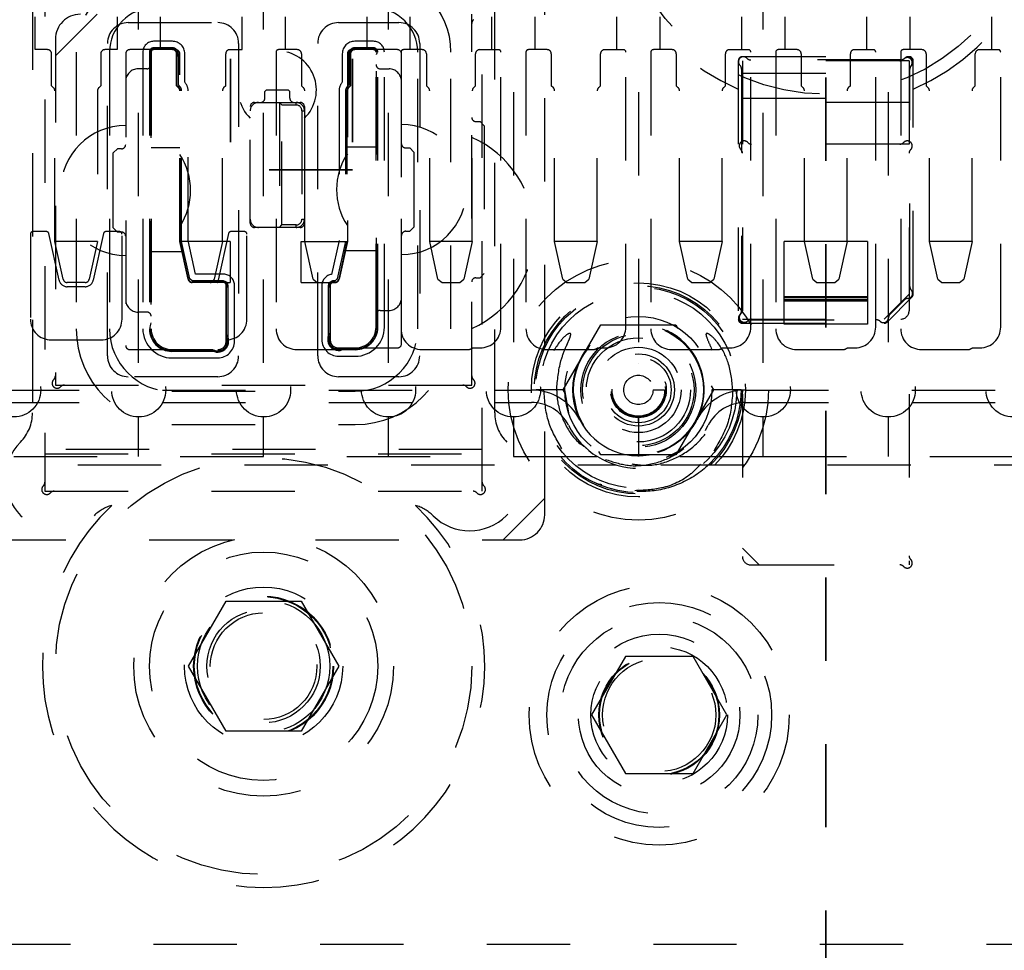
# Model space of a CAD drawing. Header units: inches. Extents: x 1880 to 2363, y -453 to -54.
# Tile 531 of 656: x 1906.58 to 1907.77, y -122.13 to -121.01. Entities that reach past the tile are written whole.
import ezdxf

# ---------------------------------------------------------------- set-up
doc = ezdxf.new("R2010")
doc.units = ezdxf.units.IN
doc.header["$LTSCALE"] = 0.5
doc.header["$MEASUREMENT"] = 0
doc.linetypes.add('HIDDEN', pattern=[0.225, 0.15, -0.075])
doc.linetypes.add('PHANTOM', pattern=[0.25, 0.125, -0.025, 0.025, -0.025, 0.025, -0.025])
doc.layers.add('SID-M-H', color=4, linetype='HIDDEN')

msp = doc.modelspace()

# ---------------------------------------------------------------- linework, layer by layer
at = {"color": 7, "linetype": 'PHANTOM', "lineweight": 35}
for p, q in [((1907.55267, -112.27932), (1907.55267, -129.63932)), ((1906.83787, -120.65682), (1906.83787, -121.19005)), ((1906.98435, -120.65682), (1906.98435, -121.19005)), ((1906.98435, -121.19005), (1906.83787, -121.19005))]:
    msp.add_line(p, q, dxfattribs=at)
at = {"layer": 'SID-M-H'}
for p, q in [((1906.72767, -121.42182), (1906.72767, -120.49682)), ((1906.87767, -121.42182), (1906.87767, -120.49682)), ((1907.02767, -121.42182), (1907.02767, -120.49682)), ((1907.17767, -120.49682), (1907.17767, -121.42182)), ((1907.32767, -120.49682), (1907.32767, -121.42182)), ((1907.47767, -121.42182), (1907.47767, -120.49682)), ((1907.62767, -120.49682), (1907.62767, -121.42182)), ((1907.21517, -121.60432), (1907.21517, -120.85932)), ((1907.14017, -121.57593), (1907.14017, -120.87593)), ((1906.61517, -120.90593), (1906.61517, -121.57593)), ((1906.60017, -120.97003), (1906.60017, -121.48183)), ((1907.15517, -121.48183), (1907.15517, -120.97003)), ((1906.60345, -121.04593), (1906.60345, -121.00656)), ((1906.67767, -121.00343), (1906.62767, -121.05343)), ((1906.70188, -121.00656), (1906.70188, -121.04593)), ((1906.75345, -121.00656), (1906.75345, -121.04593)), ((1906.85188, -121.04593), (1906.85188, -121.00656)), ((1906.90345, -121.00656), (1906.90345, -121.04593)), ((1907.00188, -121.04593), (1907.00188, -121.00656)), ((1907.05345, -121.00656), (1907.05345, -121.04593)), ((1907.12767, -121.44843), (1907.12767, -121.00343)), ((1907.15188, -121.04593), (1907.15188, -121.00656)), ((1907.20345, -121.00656), (1907.20345, -121.04593)), ((1907.30188, -121.04593), (1907.30188, -121.00656)), ((1907.35345, -121.00656), (1907.35345, -121.04593)), ((1907.45188, -121.04593), (1907.45188, -121.00656)), ((1907.50345, -121.00656), (1907.50345, -121.04593)), ((1907.60188, -121.04593), (1907.60188, -121.00656)), ((1907.65345, -121.00656), (1907.65345, -121.04593)), ((1907.75188, -121.04593), (1907.75188, -121.00656)), ((1906.71517, -121.01343), (1906.82267, -121.01343)), ((1906.96767, -121.01343), (1907.04017, -121.01343)), ((1906.62767, -121.03343), (1906.62767, -121.44843)), ((1906.61814, -121.04593), (1906.60345, -121.04593)), ((1906.70188, -121.04593), (1906.68719, -121.04593)), ((1906.69017, -121.41343), (1906.69017, -121.03843)), ((1906.77208, -121.04593), (1906.71708, -121.04593)), ((1906.76814, -121.03593), (1906.74567, -121.03593)), ((1906.76814, -121.04376), (1906.74567, -121.04376)), ((1906.76467, -121.04543), (1906.74849, -121.04543)), ((1906.83719, -121.04593), (1906.85188, -121.04593)), ((1906.84767, -121.03843), (1906.84767, -121.41343)), ((1906.91814, -121.04593), (1906.89567, -121.04593)), ((1906.94267, -121.41343), (1906.94267, -121.03843)), ((1907.03826, -121.04593), (1906.98326, -121.04593)), ((1907.00967, -121.03593), (1906.98719, -121.03593)), ((1907.00967, -121.04376), (1906.98719, -121.04376)), ((1907.00684, -121.04543), (1906.99066, -121.04543)), ((1907.06814, -121.04593), (1907.04567, -121.04593)), ((1907.06517, -121.03843), (1907.06517, -121.41343)), ((1907.13719, -121.04593), (1907.15967, -121.04593)), ((1907.21814, -121.04593), (1907.19567, -121.04593)), ((1907.28719, -121.04593), (1907.30967, -121.04593)), ((1907.36814, -121.04593), (1907.34567, -121.04593)), ((1907.43719, -121.04593), (1907.45967, -121.04593)), ((1907.51814, -121.04593), (1907.49567, -121.04593)), ((1907.58719, -121.04593), (1907.60967, -121.04593)), ((1907.66814, -121.04593), (1907.64567, -121.04593)), ((1907.73719, -121.04593), (1907.75967, -121.04593)), ((1906.62314, -121.08924), (1906.62314, -121.05093)), ((1906.65267, -121.04893), (1906.65267, -121.38093)), ((1906.68219, -121.05093), (1906.68219, -121.08924)), ((1906.69267, -121.04893), (1906.69267, -121.38093)), ((1906.71208, -121.05093), (1906.71208, -121.40093)), ((1906.73267, -121.04893), (1906.73267, -121.38093)), ((1906.7405, -121.04893), (1906.7405, -121.38093)), ((1906.74217, -121.05176), (1906.74217, -121.37372)), ((1906.74267, -121.04893), (1906.74267, -121.38093)), ((1906.77314, -121.08924), (1906.77314, -121.05093)), ((1906.77364, -121.08903), (1906.77364, -121.05439)), ((1906.77531, -121.08834), (1906.77531, -121.05093)), ((1906.77708, -121.27624), (1906.77708, -121.05093)), ((1906.78314, -121.08512), (1906.78314, -121.05093)), ((1906.83219, -121.08924), (1906.83219, -121.05093)), ((1906.89267, -121.04893), (1906.89267, -121.38093)), ((1906.92314, -121.05093), (1906.92314, -121.08924)), ((1906.97219, -121.05093), (1906.97219, -121.08512)), ((1906.97826, -121.05093), (1906.97826, -121.27624)), ((1906.98002, -121.05093), (1906.98002, -121.08834)), ((1906.98169, -121.05439), (1906.98169, -121.08903)), ((1906.98219, -121.05093), (1906.98219, -121.08924)), ((1907.01267, -121.37893), (1907.01267, -121.04893)), ((1907.01317, -121.37172), (1907.01317, -121.05176)), ((1907.01484, -121.37893), (1907.01484, -121.04893)), ((1907.02267, -121.37893), (1907.02267, -121.04893)), ((1907.04267, -121.04893), (1907.04267, -121.38093)), ((1907.04326, -121.39893), (1907.04326, -121.05093)), ((1907.06267, -121.38093), (1907.06267, -121.04893)), ((1907.07314, -121.05093), (1907.07314, -121.08924)), ((1907.10267, -121.38093), (1907.10267, -121.04893)), ((1907.13219, -121.08924), (1907.13219, -121.05093)), ((1907.16267, -121.37893), (1907.16267, -121.04893)), ((1907.19267, -121.04893), (1907.19267, -121.38093)), ((1907.22314, -121.05093), (1907.22314, -121.08924)), ((1907.28219, -121.08924), (1907.28219, -121.05093)), ((1907.31267, -121.37893), (1907.31267, -121.04893)), ((1907.34267, -121.04893), (1907.34267, -121.38093)), ((1907.37314, -121.05093), (1907.37314, -121.08924)), ((1907.43219, -121.08924), (1907.43219, -121.05093)), ((1907.44767, -121.05932), (1907.44767, -121.36932)), ((1907.45267, -121.05432), (1907.65267, -121.05432)), ((1907.45267, -121.05932), (1907.45267, -121.65432)), ((1907.65267, -121.05932), (1907.45267, -121.05932)), ((1907.64271, -121.05832), (1907.46262, -121.05832)), ((1907.46267, -121.37893), (1907.46267, -121.04893)), ((1907.49267, -121.04893), (1907.49267, -121.38093)), ((1907.52314, -121.05093), (1907.52314, -121.08924)), ((1907.58219, -121.08924), (1907.58219, -121.05093)), ((1907.61267, -121.37893), (1907.61267, -121.04893)), ((1907.64267, -121.04893), (1907.64267, -121.38093)), ((1907.65267, -121.05932), (1907.65267, -121.66432)), ((1907.65767, -121.33932), (1907.65767, -121.05932)), ((1907.67314, -121.05093), (1907.67314, -121.08924)), ((1907.73219, -121.08924), (1907.73219, -121.05093)), ((1907.76267, -121.37893), (1907.76267, -121.04893)), ((1906.73767, -121.06893), (1906.72708, -121.06893)), ((1907.01767, -121.06893), (1907.02826, -121.06893)), ((1907.45167, -121.06927), (1907.45167, -121.35936)), ((1907.65367, -121.33039), (1907.65367, -121.06927)), ((1907.45267, -121.07432), (1907.65267, -121.07432)), ((1906.62561, -121.09171), (1906.62314, -121.08924)), ((1906.68219, -121.08924), (1906.67972, -121.09171)), ((1906.77561, -121.09171), (1906.77314, -121.08924)), ((1906.77596, -121.09136), (1906.77364, -121.08903)), ((1906.77715, -121.09018), (1906.77531, -121.08834)), ((1906.83219, -121.08924), (1906.82972, -121.09171)), ((1906.88117, -121.09432), (1906.87917, -121.09632)), ((1906.88117, -121.09432), (1906.90717, -121.09432)), ((1906.90917, -121.09632), (1906.90717, -121.09432)), ((1906.92561, -121.09171), (1906.92314, -121.08924)), ((1906.98002, -121.08834), (1906.97819, -121.09018)), ((1906.98169, -121.08903), (1906.97937, -121.09136)), ((1906.98219, -121.08924), (1906.97972, -121.09171)), ((1907.07561, -121.09171), (1907.07314, -121.08924)), ((1907.13219, -121.08924), (1907.12972, -121.09171)), ((1907.22561, -121.09171), (1907.22314, -121.08924)), ((1907.28219, -121.08924), (1907.27972, -121.09171)), ((1907.37561, -121.09171), (1907.37314, -121.08924)), ((1907.43219, -121.08924), (1907.42972, -121.09171)), ((1907.52561, -121.09171), (1907.52314, -121.08924)), ((1907.58219, -121.08924), (1907.57972, -121.09171)), ((1907.67561, -121.09171), (1907.67314, -121.08924)), ((1907.73219, -121.08924), (1907.72972, -121.09171)), ((1906.62708, -121.27624), (1906.62708, -121.09525)), ((1906.67826, -121.09525), (1906.67826, -121.27624)), ((1906.77758, -121.27619), (1906.77758, -121.09525)), ((1906.77925, -121.27601), (1906.77925, -121.09525)), ((1906.78708, -121.27516), (1906.78708, -121.09525)), ((1906.82826, -121.27624), (1906.82826, -121.09525)), ((1906.87917, -121.10432), (1906.87917, -121.09632)), ((1906.90917, -121.10432), (1906.90917, -121.09632)), ((1906.92708, -121.27624), (1906.92708, -121.09525)), ((1906.96826, -121.09525), (1906.96826, -121.27516)), ((1906.97609, -121.09525), (1906.97609, -121.27601)), ((1906.97776, -121.09525), (1906.97776, -121.27619)), ((1907.07708, -121.27624), (1907.07708, -121.09525)), ((1907.12826, -121.27624), (1907.12826, -121.09525)), ((1907.22708, -121.27624), (1907.22708, -121.09525)), ((1907.27826, -121.27624), (1907.27826, -121.09525)), ((1907.37708, -121.27624), (1907.37708, -121.09525)), ((1907.42826, -121.27624), (1907.42826, -121.09525)), ((1907.45267, -121.10432), (1907.65267, -121.10432)), ((1907.52708, -121.27624), (1907.52708, -121.09525)), ((1907.57826, -121.27624), (1907.57826, -121.09525)), ((1907.67708, -121.27624), (1907.67708, -121.09525)), ((1907.72826, -121.27624), (1907.72826, -121.09525)), ((1906.86167, -121.25432), (1906.86167, -121.11432)), ((1906.86667, -121.10932), (1906.92167, -121.10932)), ((1906.89667, -121.10932), (1906.89667, -121.25932)), ((1906.89667, -121.10932), (1906.89967, -121.11232)), ((1906.89967, -121.25632), (1906.89967, -121.11232)), ((1906.89967, -121.11232), (1906.91667, -121.11232)), ((1906.91667, -121.11232), (1906.91667, -121.10932)), ((1906.92667, -121.11432), (1906.92667, -121.25432)), ((1907.65267, -121.10932), (1907.45267, -121.10932)), ((1906.92367, -121.11932), (1906.92367, -121.24932)), ((1906.92367, -121.11932), (1906.92667, -121.11932)), ((1907.13267, -121.13218), (1907.13767, -121.13218)), ((1907.14267, -121.13718), (1907.13767, -121.13218)), ((1907.14267, -121.13718), (1907.14267, -121.31468)), ((1906.70208, -121.16493), (1906.69708, -121.16993)), ((1906.70708, -121.16493), (1906.70208, -121.16493)), ((1906.74267, -121.16343), (1906.77708, -121.16343)), ((1906.97826, -121.16243), (1907.01267, -121.16243)), ((1907.04826, -121.16393), (1907.05326, -121.16393)), ((1907.05826, -121.16893), (1907.05326, -121.16393)), ((1907.65267, -121.15932), (1907.45267, -121.15932)), ((1906.69708, -121.25993), (1906.69708, -121.16993)), ((1907.05826, -121.16893), (1907.05826, -121.25893)), ((1906.69708, -121.25993), (1906.70208, -121.26493)), ((1906.92167, -121.25932), (1906.86667, -121.25932)), ((1906.89667, -121.25932), (1906.89967, -121.25632)), ((1906.91667, -121.25632), (1906.89967, -121.25632)), ((1906.91667, -121.25932), (1906.91667, -121.25632)), ((1906.92367, -121.24932), (1906.92667, -121.24932)), ((1907.05326, -121.26393), (1907.05826, -121.25893)), ((1906.59767, -121.26732), (1906.59767, -121.36932)), ((1906.61692, -121.26432), (1906.60067, -121.26432)), ((1906.63216, -121.32261), (1906.61985, -121.26667)), ((1906.68548, -121.26667), (1906.67318, -121.32261)), ((1906.70467, -121.26432), (1906.68841, -121.26432)), ((1906.70708, -121.26493), (1906.70208, -121.26493)), ((1906.70767, -121.36932), (1906.70767, -121.26732)), ((1906.83548, -121.26667), (1906.82318, -121.32261)), ((1906.85467, -121.26432), (1906.83841, -121.26432)), ((1906.85767, -121.36932), (1906.85767, -121.26732)), ((1907.04826, -121.26393), (1907.05326, -121.26393)), ((1906.67826, -121.27624), (1906.62708, -121.27624)), ((1906.63704, -121.32153), (1906.62708, -121.27624)), ((1906.67826, -121.27624), (1906.66829, -121.32153)), ((1906.83767, -121.27624), (1906.77708, -121.27624)), ((1906.78704, -121.32153), (1906.77708, -121.27624)), ((1906.78753, -121.32142), (1906.77758, -121.27619)), ((1906.78916, -121.32107), (1906.77925, -121.27601)), ((1906.79594, -121.31546), (1906.78708, -121.27516)), ((1906.82826, -121.27624), (1906.81829, -121.32153)), ((1906.83767, -121.27624), (1906.83767, -121.32546)), ((1906.92267, -121.27624), (1906.97826, -121.27624)), ((1906.92267, -121.32546), (1906.92267, -121.27624)), ((1906.93704, -121.32153), (1906.92708, -121.27624)), ((1906.96826, -121.27516), (1906.95932, -121.3158)), ((1906.97609, -121.27601), (1906.96617, -121.32107)), ((1906.97776, -121.27619), (1906.96781, -121.32142)), ((1906.97826, -121.27624), (1906.96829, -121.32153)), ((1907.08704, -121.32153), (1907.07708, -121.27624)), ((1907.12826, -121.27624), (1907.07708, -121.27624)), ((1907.12826, -121.27624), (1907.11829, -121.32153)), ((1907.23704, -121.32153), (1907.22708, -121.27624)), ((1907.27826, -121.27624), (1907.22708, -121.27624)), ((1907.27826, -121.27624), (1907.26829, -121.32153)), ((1907.38704, -121.32153), (1907.37708, -121.27624)), ((1907.42826, -121.27624), (1907.37708, -121.27624)), ((1907.42826, -121.27624), (1907.41829, -121.32153)), ((1907.50267, -121.37558), (1907.50267, -121.27624)), ((1907.60267, -121.27624), (1907.50267, -121.27624)), ((1907.53704, -121.32153), (1907.52708, -121.27624)), ((1907.57826, -121.27624), (1907.56829, -121.32153)), ((1907.60267, -121.27624), (1907.60267, -121.37558)), ((1907.72826, -121.27624), (1907.67708, -121.27624)), ((1907.68704, -121.32153), (1907.67708, -121.27624)), ((1907.72826, -121.27624), (1907.71829, -121.32153)), ((1906.77976, -121.28843), (1906.74267, -121.28843)), ((1907.01267, -121.28743), (1906.9758, -121.28743)), ((1906.82967, -121.31546), (1906.79594, -121.31546)), ((1907.13767, -121.31968), (1907.14267, -121.31468)), ((1906.66341, -121.32546), (1906.64192, -121.32546)), ((1906.66341, -121.33046), (1906.64192, -121.33046)), ((1906.79192, -121.32329), (1906.78916, -121.32107)), ((1906.82967, -121.32329), (1906.79192, -121.32329)), ((1906.82684, -121.32496), (1906.79192, -121.32496)), ((1906.82967, -121.32546), (1906.79192, -121.32546)), ((1906.83388, -121.32546), (1906.82967, -121.32329)), ((1906.83267, -121.39593), (1906.83267, -121.32846)), ((1906.83317, -121.39124), (1906.83317, -121.33129)), ((1906.83388, -121.32546), (1906.83767, -121.32546)), ((1906.83484, -121.32846), (1906.83484, -121.39593)), ((1906.84267, -121.39593), (1906.84267, -121.32846)), ((1906.92267, -121.32546), (1906.96341, -121.32546)), ((1906.93704, -121.32153), (1906.94192, -121.32546)), ((1906.94767, -121.32873), (1906.94767, -121.39393)), ((1906.9555, -121.39393), (1906.9555, -121.32873)), ((1906.96022, -121.32358), (1906.95666, -121.32546)), ((1906.95767, -121.32873), (1906.95767, -121.39393)), ((1906.96366, -121.32328), (1906.96022, -121.32358)), ((1906.96385, -121.32544), (1906.9604, -121.32574)), ((1906.9638, -121.32494), (1906.96318, -121.32499)), ((1906.96617, -121.32107), (1906.96366, -121.32328)), ((1907.08704, -121.32153), (1907.09192, -121.32546)), ((1907.09192, -121.32546), (1907.11341, -121.32546)), ((1907.11341, -121.32546), (1907.11829, -121.32153)), ((1907.13267, -121.31968), (1907.13767, -121.31968)), ((1907.23704, -121.32153), (1907.24192, -121.32546)), ((1907.24192, -121.32546), (1907.26341, -121.32546)), ((1907.26341, -121.32546), (1907.26829, -121.32153)), ((1907.38704, -121.32153), (1907.39192, -121.32546)), ((1907.39192, -121.32546), (1907.41341, -121.32546)), ((1907.41341, -121.32546), (1907.41829, -121.32153)), ((1907.53704, -121.32153), (1907.54192, -121.32546)), ((1907.54192, -121.32546), (1907.56341, -121.32546)), ((1907.56341, -121.32546), (1907.56829, -121.32153)), ((1907.68704, -121.32153), (1907.69192, -121.32546)), ((1907.69192, -121.32546), (1907.71341, -121.32546)), ((1907.71341, -121.32546), (1907.71829, -121.32153)), ((1906.95717, -121.33156), (1906.95717, -121.38924)), ((1907.60267, -121.34268), (1907.50267, -121.34268)), ((1907.62267, -121.36932), (1907.65267, -121.33932)), ((1907.6262, -121.37285), (1907.6562, -121.34285)), ((1907.60267, -121.34377), (1907.50267, -121.34377)), ((1907.60267, -121.34623), (1907.50267, -121.34623)), ((1907.60267, -121.34768), (1907.50267, -121.34768)), ((1907.62968, -121.36371), (1907.64706, -121.34633)), ((1906.73767, -121.36093), (1906.72708, -121.36093)), ((1907.01767, -121.35893), (1907.02826, -121.35893)), ((1907.23748, -121.45432), (1907.28258, -121.37622)), ((1907.28258, -121.37622), (1907.37276, -121.37622)), ((1907.37276, -121.37622), (1907.37523, -121.38049)), ((1907.45267, -121.36932), (1907.64267, -121.36932)), ((1907.45267, -121.37432), (1907.62267, -121.37432)), ((1907.46262, -121.37032), (1907.61374, -121.37032)), ((1907.60267, -121.37558), (1907.50267, -121.37558)), ((1906.62267, -121.39432), (1906.68267, -121.39432)), ((1906.71708, -121.40593), (1906.82267, -121.40593)), ((1906.82267, -121.4081), (1906.76767, -121.4081)), ((1906.77488, -121.40643), (1906.81798, -121.40643)), ((1906.91767, -121.40593), (1906.97267, -121.40593)), ((1906.96767, -121.40393), (1907.03826, -121.40393)), ((1906.98767, -121.4061), (1906.96767, -121.4061)), ((1906.96767, -121.41393), (1906.98767, -121.41393)), ((1906.97236, -121.40443), (1906.98046, -121.40443)), ((1907.06767, -121.40593), (1907.12267, -121.40593)), ((1907.12867, -121.40393), (1907.13767, -121.40393)), ((1907.21767, -121.40593), (1907.27267, -121.40593)), ((1907.27867, -121.40393), (1907.28767, -121.40393)), ((1907.36767, -121.40593), (1907.42267, -121.40593)), ((1907.42867, -121.40393), (1907.43767, -121.40393)), ((1907.51767, -121.40593), (1907.57267, -121.40593)), ((1907.57867, -121.40393), (1907.58767, -121.40393)), ((1907.66767, -121.40593), (1907.72267, -121.40593)), ((1907.72867, -121.40393), (1907.73767, -121.40393)), ((1906.76767, -121.41593), (1906.82267, -121.41593)), ((1907.32767, -121.42282), (1907.32767, -121.42282)), ((1906.62767, -121.44843), (1907.12767, -121.44843)), ((1906.82267, -121.43843), (1906.71517, -121.43843)), ((1907.04017, -121.43843), (1906.96767, -121.43843)), ((1907.4151, -121.44955), (1907.41785, -121.45432)), ((1906.55611, -121.45442), (1907.19922, -121.45442)), ((1906.76767, -121.45593), (1906.98767, -121.45593)), ((1907.23942, -121.45432), (1907.20442, -121.45432)), ((1907.24023, -121.45908), (1907.23748, -121.45432)), ((1907.24417, -121.48199), (1907.23942, -121.45432)), ((1907.24867, -121.45432), (1907.25468, -121.48455)), ((1907.34528, -121.45432), (1907.35916, -121.45432)), ((1907.36113, -121.45432), (1907.36113, -121.45432)), ((1907.37097, -121.45432), (1907.37097, -121.45432)), ((1907.41785, -121.45432), (1907.37276, -121.53242)), ((1907.45092, -121.45432), (1907.416, -121.45432)), ((1907.45611, -121.45442), (1907.79922, -121.45442)), ((1906.55611, -121.46942), (1907.19922, -121.46942)), ((1907.45611, -121.46942), (1907.79922, -121.46942)), ((1907.25468, -121.48455), (1907.2572, -121.49003)), ((1906.72767, -121.53432), (1906.72767, -121.48682)), ((1906.76767, -121.49593), (1906.98767, -121.49593)), ((1906.87767, -121.53432), (1906.87767, -121.48682)), ((1907.02767, -121.53432), (1907.02767, -121.48682)), ((1907.17767, -121.48682), (1907.17767, -121.53432)), ((1907.32767, -121.48682), (1907.32767, -121.53432)), ((1907.47767, -121.53432), (1907.47767, -121.48682)), ((1907.62767, -121.48682), (1907.62767, -121.53432)), ((1907.14017, -121.52593), (1906.61517, -121.52593)), ((1906.61517, -121.53093), (1907.14017, -121.53093)), ((1907.28258, -121.53242), (1907.28011, -121.52814)), ((1907.37276, -121.53242), (1907.28258, -121.53242)), ((1907.37956, -121.52628), (1907.36113, -121.53558)), ((1904.77767, -121.53432), (1907.47767, -121.53432)), ((1907.47767, -121.53432), (1907.77767, -121.53432)), ((1906.4548, -121.54432), (1907.30054, -121.54432)), ((1907.3548, -121.54432), (1907.90054, -121.54432)), ((1906.61517, -121.57593), (1907.14017, -121.57593)), ((1907.32767, -121.57243), (1907.32767, -121.57243)), ((1907.16517, -121.63432), (1907.21517, -121.58432)), ((1906.54017, -121.63432), (1907.18517, -121.63432)), ((1907.47267, -121.66432), (1907.45267, -121.64432)), ((1907.46267, -121.66432), (1907.65267, -121.66432)), ((1906.78746, -121.78593), (1906.83256, -121.7078)), ((1906.83256, -121.7078), (1906.92277, -121.7078)), ((1906.92277, -121.7078), (1906.96788, -121.78593)), ((1907.31207, -121.7741), (1907.27148, -121.84442)), ((1907.39326, -121.7741), (1907.31207, -121.7741)), ((1907.43386, -121.84442), (1907.39326, -121.7741)), ((1906.83256, -121.86405), (1906.78746, -121.78593)), ((1906.96788, -121.78593), (1906.92277, -121.86405)), ((1907.27148, -121.84442), (1907.31207, -121.91473)), ((1907.39326, -121.91473), (1907.43386, -121.84442)), ((1906.92277, -121.86405), (1906.83256, -121.86405)), ((1907.31207, -121.91473), (1907.39326, -121.91473)), ((1905.54567, -122.11942), (1909.05967, -122.11942))]:
    msp.add_line(p, q, dxfattribs=at)
for centre, radius in [((1907.55267, -120.84932), 0.25), ((1907.32767, -121.45432), 0.15625), ((1907.32767, -121.45432), 0.1285), ((1907.32767, -121.45432), 0.125), ((1907.32767, -121.45432), 0.12325), ((1907.32767, -121.45432), 0.11811), ((1907.32767, -121.45432), 0.08825), ((1907.32767, -121.45432), 0.07874), ((1907.32767, -121.45432), 0.078), ((1907.32767, -121.45432), 0.0689), ((1907.32767, -121.45432), 0.06693), ((1907.32767, -121.45432), 0.0625), ((1907.32767, -121.45432), 0.05118), ((1907.32767, -121.45432), 0.04331), ((1906.57767, -121.45432), 0.0325), ((1906.72767, -121.45432), 0.0325), ((1906.87767, -121.45432), 0.0325), ((1907.02767, -121.45432), 0.0325), ((1907.17767, -121.45432), 0.0325), ((1907.32767, -121.45432), 0.03937), ((1907.32767, -121.45432), 0.03346), ((1907.32767, -121.45432), 0.0325), ((1907.32767, -121.45432), 0.0315), ((1907.32767, -121.45432), 0.0315), ((1907.47767, -121.45432), 0.0325), ((1907.62767, -121.45432), 0.0325), ((1907.77767, -121.45432), 0.0325), ((1907.32767, -121.45432), 0.01761), ((1906.87767, -121.78593), 0.25), ((1906.87767, -121.78593), 0.156), ((1906.87767, -121.78593), 0.137), ((1906.87767, -121.78593), 0.095), ((1907.35267, -121.84442), 0.15625), ((1906.87767, -121.78593), 0.08397), ((1906.87767, -121.78593), 0.0837), ((1906.87767, -121.78593), 0.08318), ((1906.87767, -121.78593), 0.0795), ((1907.35267, -121.84442), 0.135), ((1906.87767, -121.78593), 0.068), ((1906.87767, -121.78593), 0.06398), ((1907.35267, -121.84442), 0.1186), ((1907.35267, -121.84442), 0.097), ((1907.35267, -121.84442), 0.082), ((1907.35267, -121.84442), 0.07247), ((1907.35267, -121.84442), 0.0722), ((1907.35267, -121.84442), 0.07168), ((1907.35267, -121.84442), 0.068)]:
    msp.add_circle(centre, radius, dxfattribs=at)
for centre, radius, start, end in [((1907.55267, -120.84932), 0.2655, 293.29593, 246.70407), ((1906.74567, -121.04893), 0.093, 90, 180), ((1907.00967, -121.04893), 0.093, 0, 90), ((1906.74567, -121.04893), 0.053, 90, 180), ((1907.00967, -121.04893), 0.053, 0, 90), ((1906.65767, -121.03343), 0.03, 90, 180), ((1907.13367, -121.01439), 0.006, 132.59227, 180), ((1906.71517, -121.03843), 0.025, 90, 180), ((1906.82267, -121.03843), 0.025, 0, 90), ((1906.96767, -121.03843), 0.025, 90, 180), ((1907.04017, -121.03843), 0.025, 0, 90), ((1906.61814, -121.05093), 0.005, 0, 90), ((1906.68719, -121.05093), 0.005, 90, 180), ((1906.71708, -121.05093), 0.005, 90, 180), ((1906.74567, -121.04893), 0.013, 90, 180), ((1906.74567, -121.04893), 0.00517, 90, 180), ((1906.74567, -121.04893), 0.0045, 51.05756, 218.94244), ((1906.74567, -121.04893), 0.003, 90, 180), ((1906.76814, -121.05093), 0.0065, 327.79577, 122.20423), ((1906.76814, -121.05093), 0.015, 0, 90), ((1906.76814, -121.05093), 0.00717, 0, 90), ((1906.76814, -121.05093), 0.005, 0, 90), ((1906.77208, -121.05093), 0.005, 0, 90), ((1906.83719, -121.05093), 0.005, 90, 180), ((1906.89417, -121.09432), 0.04688, 313.89455, 226.10545), ((1906.89567, -121.04893), 0.003, 90, 180), ((1906.91814, -121.05093), 0.005, 0, 90), ((1906.98719, -121.05093), 0.015, 90, 180), ((1906.98326, -121.05093), 0.005, 90, 180), ((1906.98719, -121.05093), 0.00717, 90, 180), ((1906.98719, -121.05093), 0.0065, 57.79577, 212.20423), ((1906.98719, -121.05093), 0.005, 90, 180), ((1907.00967, -121.04893), 0.0045, 321.05756, 128.94244), ((1907.00967, -121.04893), 0.013, 0, 90), ((1907.00967, -121.04893), 0.00517, 0, 90), ((1907.00967, -121.04893), 0.003, 0, 90), ((1907.03826, -121.05093), 0.005, 0, 90), ((1907.04567, -121.04893), 0.003, 90, 180), ((1907.06814, -121.05093), 0.005, 0, 90), ((1907.13719, -121.05093), 0.005, 90, 180), ((1907.15967, -121.04893), 0.003, 0, 90), ((1907.19567, -121.04893), 0.003, 90, 180), ((1907.21814, -121.05093), 0.005, 0, 90), ((1907.28719, -121.05093), 0.005, 90, 180), ((1907.30967, -121.04893), 0.003, 0, 90), ((1907.34567, -121.04893), 0.003, 90, 180), ((1907.36814, -121.05093), 0.005, 0, 90), ((1907.43719, -121.05093), 0.005, 90, 180), ((1907.45967, -121.04893), 0.003, 0, 90), ((1907.49567, -121.04893), 0.003, 90, 180), ((1907.51814, -121.05093), 0.005, 0, 90), ((1907.58719, -121.05093), 0.005, 90, 180), ((1907.60967, -121.04893), 0.003, 0, 90), ((1907.64567, -121.04893), 0.003, 90, 180), ((1907.66814, -121.05093), 0.005, 0, 90), ((1907.73719, -121.05093), 0.005, 90, 180), ((1907.75967, -121.04893), 0.003, 0, 90), ((1907.45267, -121.05932), 0.005, 90, 180), ((1907.45379, -121.06044), 0.006, 42.59227, 227.40773), ((1907.46262, -121.05232), 0.006, 222.59227, 270), ((1907.64171, -121.05332), 0.006, 270, 317.40773), ((1907.64271, -121.05232), 0.006, 270, 317.40773), ((1907.65054, -121.06144), 0.006, 312.59227, 137.40773), ((1907.65154, -121.06044), 0.006, 312.59227, 137.40773), ((1907.65267, -121.05932), 0.005, 0, 90), ((1906.72708, -121.08393), 0.015, 90, 180), ((1906.73767, -121.06393), 0.005, 270, 0), ((1907.01767, -121.06393), 0.005, 180, 270), ((1907.02826, -121.08393), 0.015, 0, 90), ((1907.44567, -121.06927), 0.006, 0, 47.40773), ((1907.65867, -121.07027), 0.006, 132.59227, 180), ((1907.65967, -121.06927), 0.006, 132.59227, 180), ((1906.62208, -121.09525), 0.005, 0, 45), ((1906.68326, -121.09525), 0.005, 135, 180), ((1906.77208, -121.09525), 0.005, 0, 45), ((1906.77208, -121.09525), 0.0055, 0, 45), ((1906.77208, -121.09525), 0.00717, 0, 45), ((1906.77208, -121.09525), 0.015, 0, 42.47833), ((1906.83326, -121.09525), 0.005, 135, 180), ((1906.92208, -121.09525), 0.005, 0, 45), ((1906.98326, -121.09525), 0.015, 137.52167, 180), ((1906.98326, -121.09525), 0.00717, 135, 180), ((1906.98326, -121.09525), 0.0055, 135, 180), ((1906.98326, -121.09525), 0.005, 135, 180), ((1907.07208, -121.09525), 0.005, 0, 45), ((1907.13326, -121.09525), 0.005, 135, 180), ((1907.22208, -121.09525), 0.005, 0, 45), ((1907.28326, -121.09525), 0.005, 135, 180), ((1907.37208, -121.09525), 0.005, 0, 45), ((1907.43326, -121.09525), 0.005, 135, 180), ((1907.52208, -121.09525), 0.005, 0, 45), ((1907.58326, -121.09525), 0.005, 135, 180), ((1907.67208, -121.09525), 0.005, 0, 45), ((1907.73326, -121.09525), 0.005, 135, 180), ((1906.87417, -121.10432), 0.005, 270, 0), ((1906.91417, -121.10432), 0.005, 180, 270), ((1906.86667, -121.11432), 0.005, 90, 180), ((1906.87167, -121.11932), 0.01, 90, 180), ((1906.91667, -121.11932), 0.01, 0, 90), ((1906.91667, -121.11932), 0.007, 0, 90), ((1906.92167, -121.11432), 0.005, 0, 90), ((1907.13267, -121.12718), 0.005, 180, 270), ((1906.71208, -121.21493), 0.078, 90, 270), ((1907.04326, -121.21393), 0.078, 270, 90), ((1907.07767, -121.26593), 0.125, 293.57818, 66.42182), ((1906.70708, -121.15993), 0.005, 270, 0), ((1907.04826, -121.15893), 0.005, 180, 270), ((1907.45479, -121.16144), 0.006, 42.59227, 227.40773), ((1907.44667, -121.17027), 0.006, 0, 47.40773), ((1907.46362, -121.15332), 0.006, 222.59227, 270), ((1907.64171, -121.15332), 0.006, 270, 317.40773), ((1907.65054, -121.16144), 0.006, 312.59227, 137.40773), ((1907.65867, -121.17027), 0.006, 132.59227, 180), ((1906.71208, -121.21493), 0.078, 326.44269, 33.55731), ((1907.04326, -121.21393), 0.078, 146.44269, 213.55731), ((1906.87167, -121.24932), 0.01, 180, 270), ((1906.86667, -121.25432), 0.005, 180, 270), ((1906.91667, -121.24932), 0.01, 270, 0), ((1906.91667, -121.24932), 0.007, 270, 0), ((1906.92167, -121.25432), 0.005, 270, 0), ((1906.60067, -121.26732), 0.003, 90, 180), ((1906.61692, -121.26732), 0.003, 12.40742, 90), ((1906.68841, -121.26732), 0.003, 90, 167.59258), ((1906.70467, -121.26732), 0.003, 0, 90), ((1906.70708, -121.26993), 0.005, 0, 90), ((1906.83841, -121.26732), 0.003, 90, 167.59258), ((1906.85467, -121.26732), 0.003, 0, 90), ((1907.04826, -121.26893), 0.005, 90, 180), ((1906.82967, -121.32846), 0.013, 0, 90), ((1906.96067, -121.32873), 0.013, 95.96235, 180), ((1906.64192, -121.32046), 0.01, 192.40742, 270), ((1906.64192, -121.32046), 0.005, 192.40742, 270), ((1906.66341, -121.32046), 0.005, 270, 347.59258), ((1906.66341, -121.32046), 0.01, 270, 347.59258), ((1906.79192, -121.32046), 0.005, 192.40742, 270), ((1906.79192, -121.32046), 0.0045, 192.40742, 270), ((1906.81341, -121.32046), 0.005, 270, 347.59258), ((1906.81341, -121.32046), 0.01, 330, 347.59258), ((1906.82967, -121.32846), 0.0045, 321.05756, 128.94244), ((1906.82967, -121.32846), 0.004, 318.59038, 131.40962), ((1906.82967, -121.32846), 0.003, 0, 90), ((1906.82967, -121.32846), 0.00517, 0, 35.46923), ((1906.96067, -121.32873), 0.00517, 140.75669, 180), ((1906.96067, -121.32873), 0.0045, 56.05756, 218.94244), ((1906.96067, -121.32873), 0.004, 53.59038, 221.40962), ((1906.96067, -121.32873), 0.003, 95, 180), ((1906.96341, -121.32046), 0.0045, 275, 347.59258), ((1906.96341, -121.32046), 0.005, 275, 347.59258), ((1907.13267, -121.32468), 0.005, 90, 180), ((1907.65967, -121.33039), 0.006, 180, 223.03224), ((1907.65089, -121.33858), 0.006, 271.96776, 43.03224), ((1907.65267, -121.33932), 0.005, 315, 0), ((1906.72708, -121.34593), 0.015, 180, 270), ((1907.02826, -121.34393), 0.015, 270, 0), ((1907.65131, -121.35057), 0.006, 91.96776, 135), ((1906.73767, -121.36593), 0.005, 0, 90), ((1907.01767, -121.36393), 0.005, 90, 180), ((1907.45379, -121.36819), 0.006, 132.59227, 317.40773), ((1907.45479, -121.36719), 0.006, 132.59227, 317.40773), ((1907.44567, -121.35936), 0.006, 312.59227, 0), ((1907.44667, -121.35836), 0.006, 312.59227, 0), ((1907.63393, -121.36796), 0.006, 135, 178.03224), ((1907.64267, -121.35932), 0.01, 270, 0), ((1906.62267, -121.36932), 0.025, 180, 270), ((1906.68267, -121.36932), 0.025, 270, 0), ((1906.76767, -121.38093), 0.0265, 164.20972, 285.79028), ((1906.83267, -121.36932), 0.025, 270, 0), ((1906.98767, -121.37893), 0.0265, 254.20972, 15.79028), ((1907.32767, -121.45432), 0.079, 206.87743, 180), ((1907.45267, -121.36932), 0.005, 180, 270), ((1907.46262, -121.37632), 0.006, 90, 137.40773), ((1907.46362, -121.37532), 0.006, 90, 137.40773), ((1907.61374, -121.37632), 0.006, 46.96776, 90), ((1907.62193, -121.36754), 0.006, 226.96776, 358.03224), ((1907.62267, -121.36932), 0.005, 270, 315), ((1906.76767, -121.38093), 0.115, 180, 270), ((1906.76767, -121.38093), 0.075, 180, 270), ((1906.76767, -121.38093), 0.035, 180, 270), ((1906.76767, -121.38093), 0.02717, 180, 270), ((1906.76767, -121.38093), 0.025, 180, 270), ((1906.82267, -121.39593), 0.013, 230.28486, 39.71514), ((1906.91767, -121.38093), 0.025, 180, 270), ((1906.96767, -121.39393), 0.013, 140.28486, 309.71514), ((1906.96767, -121.39393), 0.0115, 155.92939, 294.07061), ((1906.98767, -121.37893), 0.035, 270, 0), ((1906.98767, -121.37893), 0.02717, 270, 0), ((1906.98767, -121.37893), 0.025, 270, 0), ((1906.98767, -121.38093), 0.075, 270, 0), ((1906.98767, -121.38093), 0.115, 270, 0), ((1907.06767, -121.38093), 0.025, 180, 270), ((1907.13767, -121.37893), 0.025, 270, 0), ((1907.21767, -121.38093), 0.025, 180, 270), ((1907.28767, -121.37893), 0.025, 270, 0), ((1907.36767, -121.38093), 0.025, 180, 270), ((1907.43767, -121.37893), 0.025, 270, 0), ((1907.51767, -121.38093), 0.025, 180, 270), ((1907.58767, -121.37893), 0.025, 270, 0), ((1907.66767, -121.38093), 0.025, 180, 270), ((1907.73767, -121.37893), 0.025, 270, 0), ((1906.71708, -121.40093), 0.005, 180, 270), ((1906.82267, -121.39593), 0.0115, 245.92939, 24.07061), ((1906.82267, -121.39593), 0.02, 270, 0), ((1906.82267, -121.39593), 0.01217, 270, 0), ((1906.82267, -121.39593), 0.01, 270, 0), ((1906.96767, -121.39393), 0.02, 180, 270), ((1906.96767, -121.39393), 0.01217, 180, 270), ((1906.96767, -121.39393), 0.01, 180, 270), ((1907.03826, -121.39893), 0.005, 270, 0), ((1906.71517, -121.41343), 0.025, 180, 270), ((1906.82267, -121.41343), 0.025, 270, 0), ((1906.96767, -121.41343), 0.025, 180, 270), ((1906.97267, -121.39593), 0.01, 270, 306.8699), ((1907.04017, -121.41343), 0.025, 270, 0), ((1907.12267, -121.39593), 0.01, 270, 306.8699), ((1907.27267, -121.39593), 0.01, 270, 306.8699), ((1907.42267, -121.39593), 0.01, 270, 306.8699), ((1907.57267, -121.39593), 0.01, 270, 306.8699), ((1907.72267, -121.39593), 0.01, 270, 306.8699), ((1906.62167, -121.43747), 0.006, 312.59227, 0), ((1907.13367, -121.43747), 0.006, 180, 227.40773), ((1906.62979, -121.44631), 0.006, 132.59227, 317.40773), ((1906.63862, -121.45443), 0.006, 90, 137.40773), ((1907.11671, -121.45443), 0.006, 42.59227, 90), ((1907.12554, -121.44631), 0.006, 222.59227, 47.40773), ((1907.19922, -121.51942), 0.065, 26.87743, 90), ((1907.45611, -121.51942), 0.065, 90, 153.12257), ((1907.19922, -121.51942), 0.05, 26.87743, 90), ((1907.45611, -121.51942), 0.05, 90, 153.12257), ((1906.55017, -121.48183), 0.05, 315.32539, 0), ((1907.20517, -121.48183), 0.05, 180, 224.67461), ((1907.32767, -121.45432), 0.094, 206.87743, 333.12257), ((1906.63017, -121.56093), 0.0625, 135.32539, 314.67461), ((1907.12517, -121.56093), 0.0625, 225.32539, 44.67461), ((1906.60917, -121.56497), 0.006, 312.59227, 0), ((1907.14617, -121.56497), 0.006, 180, 227.40773), ((1906.61729, -121.57381), 0.006, 132.59227, 317.40773), ((1906.62612, -121.58193), 0.006, 90, 137.40773), ((1907.12921, -121.58193), 0.006, 42.59227, 90), ((1907.13804, -121.57381), 0.006, 222.59227, 47.40773), ((1906.87767, -121.78593), 0.2655, 133.35957, 46.64043), ((1906.70926, -121.64093), 0.05, 106.11943, 134.67461), ((1907.04607, -121.64093), 0.05, 45.32539, 73.88057), ((1907.18517, -121.60432), 0.03, 270, 0), ((1907.46267, -121.65432), 0.01, 180, 270), ((1907.65054, -121.66219), 0.006, 222.59227, 47.40773), ((1907.65867, -121.65336), 0.006, 180, 227.40773), ((1907.64171, -121.67032), 0.006, 42.59227, 90)]:
    msp.add_arc(centre, radius, start, end, dxfattribs=at)
for points, knots in [([(1907.22954, -121.45432), (1907.23055, -121.44248), (1907.23205, -121.42477), (1907.2395, -121.40554), (1907.24361, -121.39626), (1907.24556, -121.39161), (1907.24632, -121.38919), (1907.2465, -121.38795), (1907.24645, -121.38728), (1907.24631, -121.38688), (1907.24607, -121.38663), (1907.24578, -121.38648), (1907.24531, -121.38643), (1907.24413, -121.38668), (1907.2404, -121.38885), (1907.23143, -121.39782), (1907.21971, -121.41755), (1907.2146, -121.43906), (1907.21433, -121.45212), (1907.21429, -121.45432)], [0, 0, 0, 0, 0.23796142, 0.35586481, 0.41395627, 0.44300957, 0.45767228, 0.46502019, 0.46814497, 0.47130467, 0.47318958, 0.47507535, 0.47774085, 0.48267955, 0.49891534, 0.56383282, 0.73653813, 0.95560216, 1, 1, 1, 1]), ([(1907.44104, -121.45432), (1907.43998, -121.44307), (1907.43807, -121.42293), (1907.42615, -121.40093), (1907.41657, -121.39014), (1907.41176, -121.38692), (1907.41035, -121.38649), (1907.40986, -121.38643), (1907.40946, -121.38651), (1907.40919, -121.38668), (1907.40899, -121.38696), (1907.40884, -121.38744), (1907.40888, -121.38893), (1907.4107, -121.39421), (1907.41656, -121.40676), (1907.42401, -121.42759), (1907.42519, -121.44529), (1907.42579, -121.45432)], [0, 0, 0, 0, 0.2257023, 0.4042496, 0.4931466, 0.5153527, 0.5191338, 0.5229358, 0.5250771, 0.5272378, 0.5291333, 0.5319246, 0.5373757, 0.5588102, 0.6434775, 0.8183439, 1, 1, 1, 1]), ([(1907.23588, -121.52499), (1907.22973, -121.5145), (1907.21695, -121.4927), (1907.2152, -121.46743), (1907.21429, -121.45432)], [0, 0, 0, 0, 0.48118328, 1, 1, 1, 1]), ([(1907.22954, -121.45432), (1907.22964, -121.4573), (1907.23006, -121.47068), (1907.23762, -121.49385), (1907.25108, -121.51497), (1907.26266, -121.5222), (1907.26513, -121.52374)], [0, 0, 0, 0, 0.1103256, 0.495314, 0.891973, 1, 1, 1, 1]), ([(1907.28818, -121.53772), (1907.29717, -121.5407), (1907.31615, -121.54699), (1907.34693, -121.54388), (1907.37558, -121.53157), (1907.39842, -121.51061), (1907.41005, -121.48903), (1907.41389, -121.47459), (1907.41505, -121.46819), (1907.41547, -121.46515), (1907.41577, -121.46217), (1907.41594, -121.45993), (1907.41608, -121.45716), (1907.4161, -121.45528), (1907.41611, -121.45432)], [0, 0, 0, 0, 0.15673934, 0.33107724, 0.50213067, 0.67030661, 0.83826933, 0.90261227, 0.91866633, 0.94666975, 0.95366798, 0.96869858, 0.983972, 1, 1, 1, 1]), ([(1907.31993, -121.54319), (1907.32659, -121.54409), (1907.34384, -121.54643), (1907.37158, -121.53814), (1907.3987, -121.52033), (1907.41802, -121.49426), (1907.42526, -121.47065), (1907.42569, -121.45729), (1907.42579, -121.45432)], [0, 0, 0, 0, 0.1284288, 0.3324816, 0.5385166, 0.7437376, 0.9429204, 1, 1, 1, 1]), ([(1907.44104, -121.45432), (1907.4401, -121.46741), (1907.43819, -121.4937), (1907.4248, -121.51638), (1907.41809, -121.52776)], [0, 0, 0, 0, 0.4982217, 1, 1, 1, 1]), ([(1907.32767, -121.49369), (1907.32767, -121.49257), (1907.32767, -121.49025), (1907.32767, -121.48761), (1907.32767, -121.48607), (1907.32767, -121.4859), (1907.32767, -121.48581)], [0, 0, 0, 0, 0.2702613, 0.5624294, 0.7897364, 1, 1, 1, 1]), ([(1907.41592, -121.54035), (1907.4147, -121.54157), (1907.40384, -121.55241), (1907.37931, -121.56851), (1907.33945, -121.57847), (1907.29995, -121.57368), (1907.27155, -121.56267), (1907.26052, -121.55107), (1907.25848, -121.54892)], [0, 0, 0, 0, 0.0296945, 0.2651226, 0.4965645, 0.7242061, 0.9489615, 1, 1, 1, 1]), ([(1907.40235, -121.54345), (1907.39858, -121.54753), (1907.38595, -121.56118), (1907.3578, -121.57373), (1907.33402, -121.57481), (1907.32324, -121.5753)], [0, 0, 0, 0, 0.1888255, 0.6321303, 1, 1, 1, 1]), ([(1907.2839, -121.56814), (1907.28152, -121.56791), (1907.27882, -121.56766), (1907.27666, -121.56617), (1907.27641, -121.56599)], [0, 0, 0, 0, 0.8839994, 1, 1, 1, 1])]:
    msp.add_open_spline(points, degree=3, knots=knots, dxfattribs=at)

doc.saveas('drawing.dxf')
